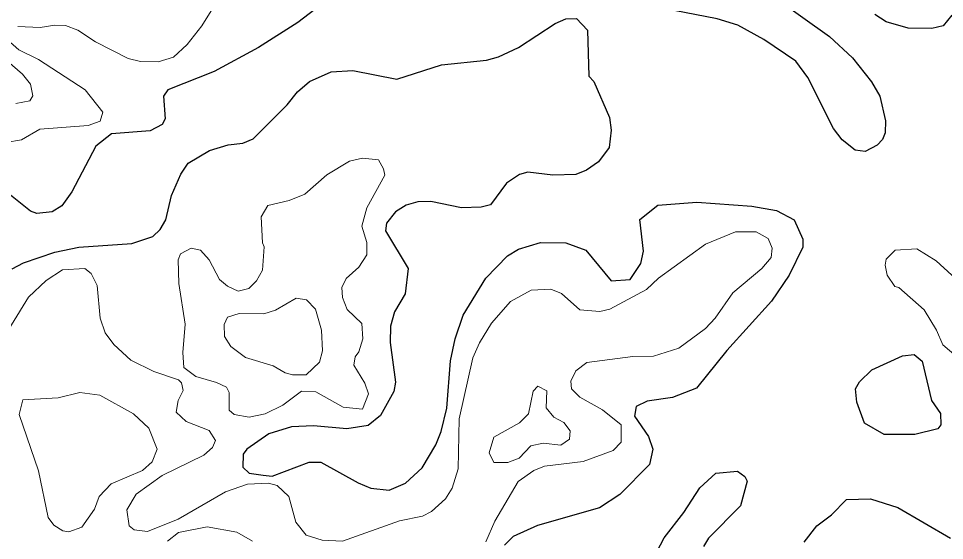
# Model space of a CAD drawing. Extents: x 763.2 to 816.8, y 7896.5 to 7952.7.
# Drawn here: x 797.081 to 800.064, y 7917.757 to 7919.437 of the extents above; entities that cross this region are included whole.
import ezdxf

# ---------------------------------------------------------------- set-up
doc = ezdxf.new("R2010")
doc.units = 0
doc.header["$LTSCALE"] = 0.064
doc.layers.add('1', color=7, linetype='Continuous', lineweight=25)
doc.layers.add('2', color=7, linetype='Continuous', lineweight=13)

msp = doc.modelspace()

# ---------------------------------------------------------------- linework, layer by layer
at = {"layer": '1'}
for points in [[(798.086, 7919.5062), (797.9807, 7919.4238), (797.8538, 7919.3441), (797.7112, 7919.2661), (797.5615, 7919.2075), (797.5477, 7919.1867), (797.5538, 7919.1145), (797.544, 7919.0956), (797.5047, 7919.0759), (797.3805, 7919.0658), (797.3302, 7919.0258), (797.2529, 7918.8796), (797.2199, 7918.8343), (797.1891, 7918.8147), (797.1395, 7918.8097), (797.1192, 7918.8168), (796.984, 7918.9241)], [(799.5299, 7919.4977), (799.6944, 7919.3793), (799.7677, 7919.3108), (799.8289, 7919.2334), (799.8561, 7919.1866), (799.8744, 7919.1078), (799.873, 7919.0694), (799.8646, 7919.0479), (799.8477, 7919.0293), (799.8088, 7919.0087), (799.7767, 7919.0129), (799.7342, 7919.0463), (799.7066, 7919.0831), (799.6241, 7919.2468), (799.5857, 7919.2996), (799.4825, 7919.3695), (799.398, 7919.4158), (799.3322, 7919.4357), (799.1939, 7919.4628)], [(800.0879, 7919.4474), (800.0605, 7919.4133), (800.0241, 7919.4045), (799.947, 7919.4062), (799.8763, 7919.4263), (799.8399, 7919.4495)], [(797.0604, 7918.6317), (797.0972, 7918.6507), (797.1974, 7918.6848), (797.2755, 7918.7011), (797.4464, 7918.7128), (797.5139, 7918.7354), (797.5369, 7918.7581), (797.5558, 7918.7891), (797.5733, 7918.8668), (797.6034, 7918.9361), (797.6272, 7918.9711), (797.6962, 7919.012), (797.7562, 7919.0305), (797.8032, 7919.0363), (797.8373, 7919.0501), (797.9461, 7919.1587), (797.9798, 7919.2007), (798.0182, 7919.234), (798.0882, 7919.2649), (798.1581, 7919.2697), (798.3002, 7919.242), (798.4441, 7919.2876), (798.5887, 7919.3025), (798.6272, 7919.3132), (798.692, 7919.344), (798.8097, 7919.4208), (798.8442, 7919.4358), (798.8791, 7919.4366), (798.9146, 7919.3994)], [(798.9146, 7919.3994), (798.9179, 7919.2514), (798.9348, 7919.2344), (798.985, 7919.1186), (798.9903, 7919.0777), (798.9841, 7919.0214)], [(798.9841, 7919.0214), (798.9494, 7918.976), (798.9108, 7918.949), (798.8762, 7918.9349), (798.8023, 7918.9329), (798.7224, 7918.9427), (798.6953, 7918.9347), (798.6532, 7918.9074), (798.6011, 7918.8377), (798.5714, 7918.8293), (798.508, 7918.8277), (798.4098, 7918.848), (798.3676, 7918.8474), (798.3298, 7918.8358), (798.2959, 7918.8149), (798.2661, 7918.7787), (798.2628, 7918.7532), (798.3361, 7918.632), (798.3264, 7918.5507), (798.292, 7918.4924), (798.2791, 7918.4472), (798.2785, 7918.3944), (798.2952, 7918.2664), (798.29, 7918.2367), (798.2474, 7918.1588), (798.2072, 7918.127), (798.1384, 7918.1161), (798.0314, 7918.1259), (797.96, 7918.1227), (797.8877, 7918.1003), (797.8163, 7918.0511), (797.8051, 7918.0346), (797.804, 7917.9932), (797.8238, 7917.9739), (797.8688, 7917.9667), (797.8981, 7917.9639), (798.0168, 7918.0089), (798.0551, 7918.0092), (798.1754, 7917.9419), (798.2165, 7917.9251), (798.2755, 7917.919), (798.3277, 7917.9412), (798.3817, 7917.9909), (798.425, 7918.0651), (798.4425, 7918.1076), (798.4611, 7918.1827), (798.4729, 7918.3354), (798.4874, 7918.4062), (798.5139, 7918.4825), (798.5862, 7918.6008), (798.6562, 7918.6726), (798.6921, 7918.6947), (798.7629, 7918.7156), (798.8443, 7918.7153), (798.9091, 7918.6908), (798.9906, 7918.5931), (799.0513, 7918.5974), (799.0865, 7918.6486), (799.0951, 7918.6879), (799.0827, 7918.7897), (799.1407, 7918.8359), (799.2659, 7918.8458), (799.4433, 7918.8327), (799.5229, 7918.8193), (799.5796, 7918.7885), (799.608, 7918.7265), (799.6081, 7918.7012), (799.5641, 7918.6104), (799.5069, 7918.5276), (799.3629, 7918.3685), (799.2656, 7918.2466), (799.1883, 7918.2165), (799.1064, 7918.2057), (799.0713, 7918.1881), (799.0651, 7918.1566), (799.1103, 7918.0914), (799.1251, 7918.0505), (799.1137, 7918.0016), (799.0186, 7917.9047), (798.9527, 7917.8622), (798.753, 7917.8051), (798.675, 7917.7692), (798.647, 7917.7413)], [(799.08, 7917.6098), (799.161, 7917.7653), (799.2248, 7917.8464), (799.276, 7917.9263), (799.3281, 7917.9731), (799.3972, 7917.9795), (799.4207, 7917.9631), (799.4288, 7917.9475), (799.4076, 7917.868), (799.3039, 7917.7638), (799.2874, 7917.7379)], [(799.6122, 7917.7516), (799.6531, 7917.8039), (799.6999, 7917.8395), (799.7482, 7917.8889), (799.8261, 7917.8906), (799.914, 7917.8629), (800.0842, 7917.7647)]]:
    msp.add_lwpolyline(points, dxfattribs=at)
msp.add_lwpolyline([(799.7823, 7918.2015), (799.7781, 7918.2449), (799.7909, 7918.2672), (799.8306, 7918.3056), (799.9289, 7918.3509), (799.9664, 7918.3556), (799.9928, 7918.3339), (800.0223, 7918.2074), (800.052, 7918.1652), (800.0522, 7918.129), (800.043, 7918.1159), (799.9692, 7918.0979), (799.8697, 7918.0981), (799.8066, 7918.1348)], close=True, dxfattribs=at)
at = {"layer": '2'}
for points in [[(797.0781, 7919.411), (797.1504, 7919.4078), (797.1978, 7919.4159), (797.2319, 7919.4142), (797.272, 7919.3991), (797.3289, 7919.3618), (797.4338, 7919.3087), (797.4734, 7919.2992), (797.531, 7919.2978), (797.5806, 7919.313), (797.6242, 7919.3531), (797.6714, 7919.4132), (797.7123, 7919.4789)], [(797.0397, 7919.038), (797.09, 7919.0461), (797.1489, 7919.0805), (797.3049, 7919.0925), (797.3437, 7919.1062), (797.3519, 7919.1354), (797.296, 7919.2072), (797.1453, 7919.3055), (797.0821, 7919.3367), (797.0452, 7919.3689)], [(797.0033, 7919.3356), (797.0939, 7919.2582), (797.1197, 7919.226), (797.1268, 7919.1886), (797.1174, 7919.172), (797.0716, 7919.1631)], [(798.5868, 7917.7525), (798.6158, 7917.8186), (798.6902, 7917.9468), (798.7417, 7917.9825), (798.7755, 7917.9955), (798.8998, 7918.0111), (798.9964, 7918.0467), (799.0229, 7918.0737), (799.0227, 7918.1293), (798.9621, 7918.1777), (798.8889, 7918.2181), (798.8627, 7918.2446), (798.8609, 7918.27), (798.8767, 7918.3031), (798.9116, 7918.3295), (799.0601, 7918.3494), (799.1266, 7918.3497), (799.2079, 7918.3762), (799.2939, 7918.4394), (799.3255, 7918.4727), (799.3823, 7918.5538), (799.4757, 7918.6327), (799.5064, 7918.6674), (799.5093, 7918.6982), (799.496, 7918.7292), (799.4578, 7918.7501), (799.3908, 7918.7502), (799.2948, 7918.7105), (799.1428, 7918.6017), (799.1038, 7918.5649), (798.9864, 7918.5014), (798.9536, 7918.4941), (798.8892, 7918.4988), (798.8304, 7918.5518), (798.7958, 7918.5663), (798.7329, 7918.5621), (798.6656, 7918.5256), (798.6046, 7918.4562), (798.5658, 7918.3926), (798.5451, 7918.3445), (798.5008, 7918.148), (798.497, 7917.9874), (798.4778, 7917.9252), (798.4562, 7917.891), (798.4113, 7917.8502), (798.3822, 7917.835), (798.3087, 7917.8198), (798.1251, 7917.7546), (798.0589, 7917.758), (798.0072, 7917.7735), (797.9748, 7917.8154), (797.9514, 7917.8979), (797.914, 7917.934), (797.8859, 7917.9417), (797.8182, 7917.9376), (797.7474, 7917.9136), (797.5951, 7917.8252), (797.4959, 7917.7859), (797.4531, 7917.7907), (797.437, 7917.8044), (797.4294, 7917.8552), (797.4603, 7917.9055), (797.5437, 7917.9655), (797.6777, 7918.0319), (797.7063, 7918.0565), (797.7151, 7918.0789), (797.6948, 7918.1113), (797.6211, 7918.1401), (797.5884, 7918.1693), (797.595, 7918.2072), (797.6113, 7918.24), (797.6054, 7918.2644), (797.5967, 7918.2737), (797.5165, 7918.301), (797.4422, 7918.3373), (797.3881, 7918.3873), (797.3602, 7918.4253), (797.344, 7918.472), (797.3337, 7918.5778), (797.3148, 7918.6159), (797.2941, 7918.6318), (797.223, 7918.6277), (797.1696, 7918.5942), (797.1125, 7918.5405), (797.0113, 7918.3759)], [(800.1389, 7918.5642), (800.0372, 7918.6567), (799.9751, 7918.6958), (799.906, 7918.6915), (799.876, 7918.6619), (799.8731, 7918.643), (799.8799, 7918.6104), (799.9045, 7918.5749), (799.9175, 7918.5708), (799.9988, 7918.4995), (800.0385, 7918.4338), (800.0586, 7918.3861), (800.1024, 7918.3497)], [(797.5612, 7917.7548), (797.5965, 7917.7826), (797.6881, 7917.8004), (797.7847, 7917.7837), (797.8346, 7917.7547)]]:
    msp.add_lwpolyline(points, dxfattribs=at)
for points in [[(798.1777, 7918.3645), (798.1899, 7918.4063), (798.1865, 7918.4556), (798.1393, 7918.4998), (798.1244, 7918.5392), (798.1227, 7918.5716), (798.1364, 7918.5997), (798.1769, 7918.6371), (798.203, 7918.6765), (798.2031, 7918.7158), (798.1868, 7918.7691), (798.2033, 7918.8276), (798.2606, 7918.9328), (798.2572, 7918.9532), (798.2402, 7918.982), (798.1891, 7918.987), (798.1477, 7918.9783), (798.0746, 7918.9337), (798.0031, 7918.8719), (797.9524, 7918.8509), (797.8845, 7918.8354), (797.8631, 7918.7983), (797.8664, 7918.7153), (797.8728, 7918.7019), (797.8664, 7918.6269), (797.8472, 7918.5931), (797.8225, 7918.5676), (797.7889, 7918.5598), (797.7542, 7918.5752), (797.7283, 7918.5964), (797.6952, 7918.6599), (797.6672, 7918.6908), (797.6368, 7918.6978), (797.6028, 7918.6798), (797.5953, 7918.6601), (797.5969, 7918.5837), (797.618, 7918.4529), (797.61, 7918.3624), (797.6133, 7918.3141), (797.6519, 7918.2842), (797.7191, 7918.2653), (797.7507, 7918.2498), (797.7592, 7918.2334), (797.7593, 7918.1765), (797.7751, 7918.1619), (797.8243, 7918.1539), (797.8757, 7918.164), (797.9326, 7918.192), (797.9922, 7918.2374), (798.0391, 7918.2351), (798.127, 7918.1863), (798.1887, 7918.1791), (798.2082, 7918.2284), (798.1962, 7918.2629), (798.161, 7918.3209), (798.1651, 7918.3478)], [(798.0503, 7918.3305), (798.06, 7918.3669), (798.0567, 7918.4339), (798.0373, 7918.5015), (798.009, 7918.5317), (797.9754, 7918.5363), (797.9084, 7918.4987), (797.871, 7918.4862), (797.7914, 7918.4874), (797.7536, 7918.4758), (797.7432, 7918.4522), (797.7449, 7918.4138), (797.7646, 7918.381), (797.8122, 7918.3461), (797.901, 7918.3186), (797.9396, 7918.2962), (797.964, 7918.29), (798.0076, 7918.2904)], [(798.8558, 7918.0829), (798.8582, 7918.1101), (798.8381, 7918.1368), (798.8053, 7918.1535), (798.7806, 7918.1835), (798.7832, 7918.2387), (798.754, 7918.2536), (798.739, 7918.2375), (798.7243, 7918.1645), (798.6946, 7918.1359), (798.6127, 7918.0893), (798.5977, 7918.0384), (798.6128, 7918.0079), (798.6578, 7918.0075), (798.6938, 7918.0221), (798.7316, 7918.0609), (798.7713, 7918.0701), (798.8282, 7918.0635)], [(797.1448, 7917.9805), (797.0827, 7918.1623), (797.0943, 7918.2095), (797.2082, 7918.2164), (797.2779, 7918.2326), (797.3431, 7918.2246), (797.4508, 7918.1646), (797.5008, 7918.118), (797.5274, 7918.0508), (797.5109, 7918.0096), (797.4807, 7917.9817), (797.3794, 7917.9396), (797.3407, 7917.8985), (797.3253, 7917.858), (797.2852, 7917.8001), (797.2433, 7917.7844), (797.2239, 7917.7875), (797.1949, 7917.8065), (797.1767, 7917.8312)]]:
    msp.add_lwpolyline(points, close=True, dxfattribs=at)

doc.saveas('drawing.dxf')
